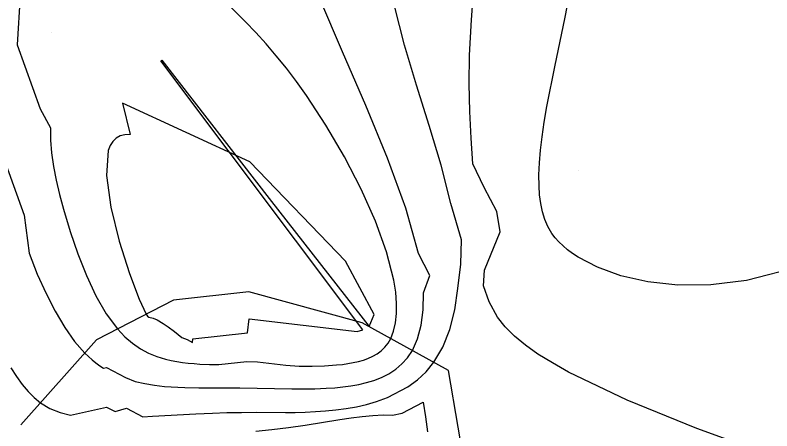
# Model space of a CAD drawing. Extents: x 2356077 to 2359823, y 225951 to 227822.
# Drawn here: x 2357701.57 to 2357745.18, y 226502.42 to 226526.39 of the extents above; entities that cross this region are included whole.
import ezdxf

# ---------------------------------------------------------------- set-up
doc = ezdxf.new("R2010")
doc.units = 0
for name, color, linetype in [('DTM Contours Major', 7, 'Continuous'), ('DTM Contours Minor', 7, 'Continuous'), ('Exist DTM Drainline', 7, 'Continuous'), ('PH Exist DTM Breakline', 7, 'Continuous'), ('PH Exist DTM Point', 7, 'Continuous')]:
    doc.layers.add(name, color=color, linetype=linetype)

msp = doc.modelspace()

# ---------------------------------------------------------------- linework, layer by layer
at = {"layer": 'DTM Contours Major'}
for points in [[(2357701.861, 226527.545), (2357701.687, 226524.681)], [(2357701.687, 226524.681), (2357703.016, 226520.992), (2357703.602, 226519.894), (2357703.605, 226519.184), (2357703.664, 226518.441), (2357703.773, 226517.668), (2357703.926, 226516.868), (2357704.119, 226516.043), (2357704.345, 226515.195), (2357704.731, 226513.911), (2357705.175, 226512.626), (2357705.674, 226511.38), (2357706.223, 226510.215), (2357706.821, 226509.173), (2357707.464, 226508.296), (2357707.889, 226507.845), (2357708.331, 226507.469), (2357708.787, 226507.159), (2357709.257, 226506.91), (2357709.74, 226506.713), (2357710.236, 226506.561), (2357710.554, 226506.485), (2357710.876, 226506.423), (2357711.204, 226506.373), (2357711.537, 226506.332), (2357711.875, 226506.3), (2357712.219, 226506.275), (2357712.762, 226506.246), (2357713.303, 226506.254), (2357714.928, 226506.43), (2357715.53, 226506.397), (2357717.158, 226506.21), (2357717.938, 226506.154), (2357718.684, 226506.157), (2357719.404, 226506.178), (2357720.09, 226506.223), (2357720.425, 226506.257), (2357720.747, 226506.301), (2357721.057, 226506.355), (2357721.353, 226506.422), (2357721.634, 226506.502), (2357721.901, 226506.597), (2357722.178, 226506.722), (2357722.434, 226506.87), (2357722.667, 226507.044), (2357722.875, 226507.246), (2357723.059, 226507.48), (2357723.215, 226507.747), (2357723.38, 226508.163), (2357723.492, 226508.642), (2357723.55, 226509.179), (2357723.554, 226509.772), (2357723.503, 226510.416), (2357723.395, 226511.108), (2357722.978, 226512.734), (2357722.337, 226514.501), (2357721.514, 226516.349), (2357720.548, 226518.214), (2357719.481, 226520.037), (2357718.352, 226521.755), (2357717.777, 226522.557), (2357717.197, 226523.32), (2357716.613, 226524.044), (2357716.025, 226524.732), (2357715.435, 226525.385), (2357714.842, 226526.005), (2357714.03, 226526.803)]]:
    msp.add_lwpolyline(points, dxfattribs=at)
at = {"layer": 'DTM Contours Minor'}
for points in [[(2357746.84, 226511.902), (2357743.712, 226511.095), (2357741.669, 226510.842), (2357739.768, 226510.827), (2357738.031, 226511.013), (2357736.479, 226511.366), (2357735.133, 226511.85), (2357734.016, 226512.431), (2357733.698, 226512.64), (2357733.407, 226512.856), (2357733.143, 226513.081), (2357732.905, 226513.313), (2357732.693, 226513.555), (2357732.506, 226513.805), (2357732.274, 226514.196), (2357732.091, 226514.611), (2357731.954, 226515.052), (2357731.856, 226515.52), (2357731.794, 226516.019), (2357731.762, 226516.551), (2357731.758, 226517.185), (2357731.785, 226517.866), (2357731.844, 226518.597), (2357731.935, 226519.38), (2357732.056, 226520.219), (2357732.209, 226521.117), (2357732.685, 226523.506), (2357733.248, 226526.174), (2357733.808, 226529.046)], [(2357745.251, 226500.964), (2357740.862, 226502.552), (2357736.834, 226504.197), (2357733.459, 226505.815), (2357732.527, 226506.335), (2357731.699, 226506.85), (2357730.971, 226507.365), (2357730.342, 226507.887), (2357729.81, 226508.423), (2357729.371, 226508.979), (2357728.883, 226509.853), (2357728.559, 226510.785), (2357728.626, 226511.685), (2357729.512, 226513.892), (2357729.329, 226515.074), (2357728.6, 226516.441), (2357727.954, 226517.822), (2357727.855, 226519.293), (2357727.776, 226520.826), (2357727.735, 226522.418), (2357727.751, 226524.069), (2357727.859, 226526.118), (2357728.029, 226528.227)], [(2357698.901, 226523.684), (2357702.078, 226514.864), (2357702.371, 226512.658), (2357702.843, 226511.464), (2357703.345, 226510.345), (2357703.872, 226509.315), (2357704.422, 226508.389), (2357704.99, 226507.582), (2357705.574, 226506.909), (2357705.789, 226506.7), (2357706.005, 226506.509), (2357706.224, 226506.335), (2357706.445, 226506.176), (2357706.663, 226506.046), (2357706.83, 226506.074), (2357707.929, 226505.493), (2357708.48, 226505.269), (2357709.032, 226505.144), (2357709.594, 226505.052), (2357710.165, 226504.988), (2357710.555, 226504.958), (2357710.95, 226504.937), (2357711.348, 226504.923), (2357712.158, 226504.91), (2357714.512, 226504.901), (2357715.522, 226504.889), (2357717.514, 226504.849), (2357718.182, 226504.845), (2357718.845, 226504.853), (2357719.5, 226504.877), (2357719.982, 226504.909), (2357720.455, 226504.954), (2357720.919, 226505.017), (2357721.371, 226505.098), (2357721.809, 226505.202), (2357722.232, 226505.33), (2357722.682, 226505.504), (2357723.104, 226505.719), (2357723.5, 226505.974), (2357723.86, 226506.281), (2357724.181, 226506.641), (2357724.46, 226507.061), (2357724.759, 226507.728), (2357724.968, 226508.507), (2357725.082, 226509.394), (2357725.095, 226510.382), (2357725.466, 226511.387), (2357724.806, 226512.645), (2357724.085, 226515.262), (2357723.031, 226518.134), (2357721.769, 226521.168), (2357720.424, 226524.268), (2357719.121, 226527.341)], [(2357701.327, 226506.065), (2357701.646, 226505.555), (2357701.973, 226505.096), (2357702.31, 226504.69), (2357702.66, 226504.339), (2357703.025, 226504.041), (2357703.574, 226503.71), (2357704.153, 226503.477), (2357704.753, 226503.323), (2357706.829, 226503.781), (2357707.329, 226503.533), (2357707.987, 226503.734), (2357708.919, 226503.241), (2357709.477, 226503.261), (2357711.976, 226503.406), (2357712.934, 226503.45), (2357713.769, 226503.476), (2357714.61, 226503.49), (2357715.461, 226503.493), (2357717.139, 226503.487), (2357717.711, 226503.491), (2357718.288, 226503.505), (2357718.87, 226503.53), (2357719.461, 226503.57), (2357720.055, 226503.629), (2357720.648, 226503.71), (2357721.238, 226503.816), (2357721.823, 226503.95), (2357722.399, 226504.117), (2357723.024, 226504.345), (2357724.208, 226504.96), (2357724.755, 226505.355), (2357725.255, 226505.826), (2357725.704, 226506.376), (2357726.219, 226507.247), (2357726.622, 226508.258), (2357726.909, 226509.394), (2357727.075, 226510.638), (2357727.244, 226512.029), (2357727.297, 226513.426), (2357726.668, 226515.519), (2357726.112, 226517.742), (2357725.433, 226520.027), (2357724.706, 226522.341), (2357724.011, 226524.65), (2357723.425, 226526.921)], [(2357721.273, 226508.159), (2357721.6, 226508.24), (2357709.956, 226523.753), (2357710.018, 226523.787), (2357716.349, 226515.644), (2357721.97, 226508.432), (2357722.251, 226509.133), (2357720.61, 226512.213), (2357715.095, 226517.936), (2357707.748, 226521.31), (2357708.199, 226519.506), (2357707.883, 226519.494), (2357707.611, 226519.423), (2357707.38, 226519.294), (2357707.191, 226519.109), (2357707.042, 226518.87), (2357706.931, 226518.581), (2357706.822, 226517.15), (2357707.078, 226515.323), (2357707.569, 226513.353), (2357708.16, 226511.498), (2357708.72, 226510.012), (2357709.117, 226509.15), (2357709.199, 226509.033), (2357709.275, 226508.985), (2357709.524, 226508.921), (2357709.758, 226508.82), (2357710.106, 226508.616), (2357710.395, 226508.415), (2357710.749, 226508.146), (2357711.175, 226507.797), (2357711.478, 226507.696), (2357711.793, 226507.514), (2357711.798, 226507.733), (2357714.963, 226508.075), (2357715.059, 226508.873), (2357721.273, 226508.159)], [(2357715.438, 226502.398), (2357716.368, 226502.495), (2357717.317, 226502.614), (2357718.285, 226502.754), (2357720.277, 226503.074), (2357720.93, 226503.171), (2357721.567, 226503.252), (2357722.182, 226503.31), (2357722.77, 226503.34), (2357723.322, 226503.333), (2357723.866, 226503.451), (2357725.074, 226504.078), (2357725.209, 226503.239), (2357725.332, 226502.37)]]:
    msp.add_lwpolyline(points, dxfattribs=at)
at = {"layer": 'Exist DTM Drainline'}
msp.add_spline([(2357699.586, 226858.192), (2357670.366, 226820.782), (2357623.327, 226796.892), (2357587.218, 226772.268), (2357568.803, 226744.252), (2357555.19, 226717.62), (2357555.017, 226695.126), (2357553.473, 226672.759), (2357563.697, 226642.736), (2357576.526, 226627.993), (2357663.798, 226499.169), (2357732.721, 226415.647), (2357803.211, 226342.215), (2357874.586, 226264.309)], degree=3, dxfattribs=at)
at = {"layer": 'PH Exist DTM Breakline'}
msp.add_lwpolyline([(2357705.51, 226487.457), (2357709.587, 226485.352), (2357715.588, 226485.056), (2357722.459, 226488.474), (2357726.061, 226491.613), (2357728.223, 226496.11), (2357726.551, 226505.91), (2357721.568, 226508.653), (2357715.038, 226510.432), (2357710.689, 226509.962), (2357706.249, 226507.669), (2357701.893, 226502.768)], dxfattribs=at)
at = {"layer": 'PH Exist DTM Point'}
for p, q in [((2357703.69, 226525.399), (2357703.69, 226525.399)), ((2357734.055, 226517.427), (2357734.055, 226517.427))]:
    msp.add_line(p, q, dxfattribs=at)

doc.saveas('drawing.dxf')
